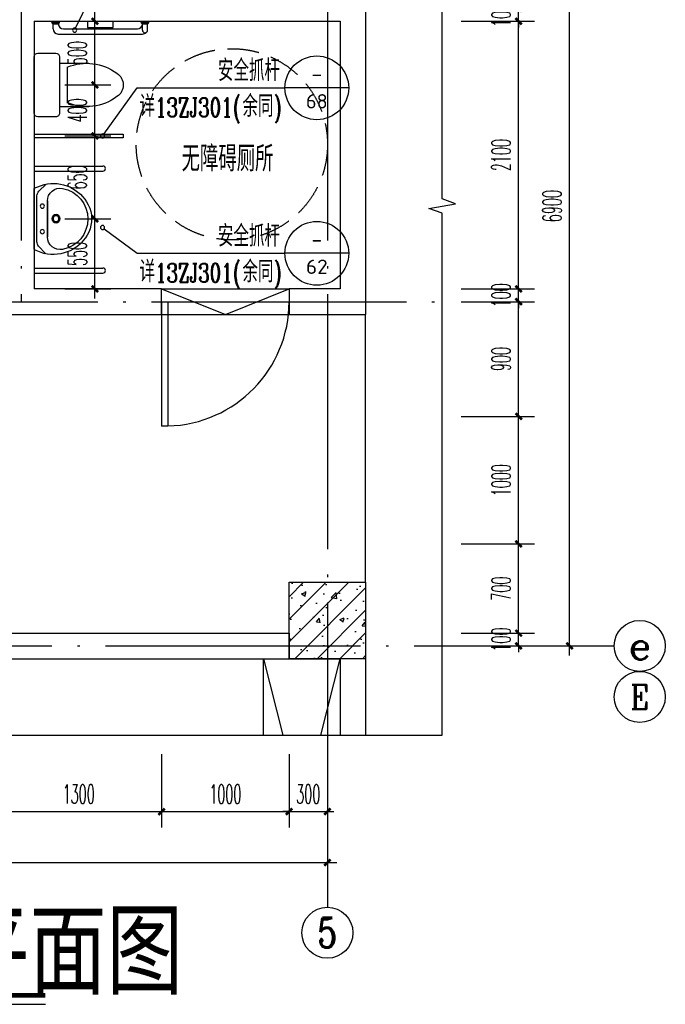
# Model space of a CAD drawing. Extents: x 1779708 to 7299578, y -1121471 to 88434.
# Tile 756 of 1056: x 6270800 to 6275862, y -958477 to -950754. Entities that reach past the tile are written whole.
import ezdxf
from ezdxf.enums import TextEntityAlignment as Align

# ---------------------------------------------------------------- set-up
doc = ezdxf.new("R2010")
doc.units = 0
doc.header["$LTSCALE"] = 1000
doc.header["$MEASUREMENT"] = 0
doc.linetypes.add('DASH', pattern=[0.35, 0.25, -0.1])
doc.linetypes.add('DOTE', pattern=[2.42, 2, -0.2, 0.02, -0.2])
doc.layers.get('0').update_dxf_attribs({"linetype": 'CONTINUOUS'})
doc.layers.get('Defpoints').update_dxf_attribs({"linetype": 'CONTINUOUS'})
for name, color, linetype in [('AXIS', 3, 'CONTINUOUS'), ('AXIS_TEXT', 7, 'CONTINUOUS'), ('DIM_IDEN', 3, 'CONTINUOUS'), ('DIM_SYMB', 3, 'CONTINUOUS'), ('DOTE', 1, 'DOTE'), ('PUB_DIM', 3, 'CONTINUOUS'), ('PUB_TEXT', 7, 'CONTINUOUS'), ('SPACE', 7, 'CONTINUOUS'), ('STAIR', 2, 'CONTINUOUS'), ('WALL', 255, 'CONTINUOUS'), ('WINDOW', 2, 'CONTINUOUS'), ('填充细线', 8, 'CONTINUOUS'), ('栏杆', 6, 'CONTINUOUS'), ('洁具', 254, 'CONTINUOUS')]:
    doc.layers.add(name, color=color, linetype=linetype)
doc.layers.add('面积框线', color=40, linetype='CONTINUOUS', plot=False)
doc.styles.add('-仿宋_GB2312', font='txt', dxfattribs={"width": 0.8})
doc.styles.add('_TCH_AXIS', font='COMPLEX', dxfattribs={"bigfont": 'GBCBIG'})
doc.styles.add('_TCH_DIM_T3', font='SIMPLEX.shx', dxfattribs={"width": 0.494118, "bigfont": 'GBCBIG.shx'})
doc.styles.add('_TCH_LABEL', font='COMPLEX', dxfattribs={"bigfont": 'GBCBIG'})
doc.styles.add('_TCH_SPACE', font='SIMPLEX', dxfattribs={"height": 5, "bigfont": 'GBCBIG'})
doc.styles.add('COMPLEX', font='COMPLEX')
doc.styles.add('dim_font', font='SIMPLEX.shx', dxfattribs={"width": 0.8})
doc.styles.get("Standard").update_dxf_attribs({"font": 'GBENOR', "bigfont": 'GBCBIG'})
doc.dimstyles.new('_TCH_ARCH&&50', dxfattribs={"dimtxt": 148.75, "dimasz": 50, "dimexe": 125, "dimexo": 150, "dimgap": 63.125, "dimtad": 1, "dimdec": 0, "dimzin": 0, "dimdsep": 46, "dimtxsty": '_TCH_DIM_T3', "dimblk": 'ARCHTICK', "dimcen": 0.09, "dimdle": 75, "dimclrt": 7, "dimazin": 2, "dimtfac": 1, "dimtdec": 0, "dimtix": 1, "dimtmove": 2, "dimatfit": 3, "dimfxl": 250, "dimtolj": 1, "dimtzin": 0, "dimarcsym": 0})

# ---------------------------------------------------------------- blocks, each defined once
blk = doc.blocks.new('A$C30F562EC')
at = {"layer": '洁具'}
for p, q in [((470, 699.3), (30, 699.3)), ((0, 669.3), (0, 529.3)), ((500, 529.3), (500, 669.3)), ((30, 499.3), (470, 499.3)), ((80.2, 498.9), (80.2, 268.9)), ((419.7, 498.9), (419.7, 268.9)), ((110.2, 438.9), (389.7, 438.9))]:
    blk.add_line(p, q, dxfattribs=at)
for centre, radius, start, end in [((30, 669.3), 30, 90, 180), ((470, 669.3), 30, 0, 90), ((30, 529.3), 30, 180, 270), ((470, 529.3), 30, 270, 0), ((477.4, 286.5), 397.5, 157.45048, 216.63814), ((22.6, 286.5), 397.5, 323.36186, 22.54952), ((250, 109.8), 109.8, 213.45086, 326.54914)]:
    blk.add_arc(centre, radius, start, end, dxfattribs=at)
at = {"layer": '洁具', "style": 'dim_font', "oblique": -180, "text_generation_flag": 4, "width": 0.8, "flags": 9}
for tag in ['YSIZE', 'XSIZE']:
    blk.add_attdef(tag, (250, 699.3), '', height=0.5, dxfattribs=at)
blk = doc.blocks.new('A$C79393695')
at = {"layer": '洁具'}
for p, q in [((60.7, 421.1), (3.9, 363.4)), ((37, 458.5), (7.6, 380)), ((37, 458.5), (517.7, 458.5)), ((514.9, 458.5), (38.1, 458.5)), ((456.3, 436), (96.3, 436)), ((490.5, 422.5), (548.6, 368)), ((517.7, 458.5), (547.2, 380)), ((418.1, 353.3), (136.2, 353.3)), ((136.2, 353.3), (418.1, 353.3))]:
    blk.add_line(p, q, dxfattribs=at)
for centre, radius in [((176.5, 393.5), 16.3), ((376.5, 393.5), 16.3), ((275, 286.1), 31.6), ((275, 286.1), 23)]:
    blk.add_circle(centre, radius, dxfattribs=at)
for centre, radius, start, end in [((96.3, 386), 50, 90, 135.43928), ((456.3, 386), 50, 46.81904, 90), ((305.8, 306.6), 307.1, 166.17513, 242.93609), ((136.2, 253.3), 100, 90, 190.56023), ((248.9, 306.6), 307.1, 295.27037, 13.82487), ((418.1, 253.3), 100, 349.43977, 90), ((277.2, 279.6), 243.4, 190.56023, 349.43977), ((277.5, 257.1), 250.2, 243.53718, 294.19289), ((248.9, 306.6), 307.1, 273.40642, 273.41101)]:
    blk.add_arc(centre, radius, start, end, dxfattribs=at)
at = {"layer": '洁具', "oblique": -180, "text_generation_flag": 4, "width": 0.8, "flags": 9}
for tag in ['YSIZE', 'XSIZE']:
    blk.add_attdef(tag, (277.4, 458.5), '', height=0.5, rotation=180, dxfattribs=at)
blk = doc.blocks.new('A$C6B7A7B2D')
at = {"layer": '洁具'}
for p, q in [((0, 0.2), (0, 540.2)), ((40, 0.2), (40, 540.2)), ((799.9, 0.2), (799.9, 540.2)), ((839.9, 0.2), (839.9, 540.2))]:
    blk.add_line(p, q, dxfattribs=at)
for centre in [(20, 540.2), (819.9, 540.2)]:
    blk.add_arc(centre, 20, 0, 180, dxfattribs=at)
at = {"layer": '洁具', "xscale": -1, "rotation": 180}
blk.add_blockref('A$C79393695', (137.5, 458.5), dxfattribs=at)
blk = doc.blocks.new('A$C24443E44')
at = {"layer": '洁具'}
for p, q in [((0, 710), (0, 50)), ((40, 750), (80, 750)), ((40, 670), (40, 90)), ((30, 50), (80, 50)), ((30, 10), (80, 10))]:
    blk.add_line(p, q, dxfattribs=at)
for points in [[(80, 750), (80, 710)], [(100, 760), (90, 760), (90, 700), (100, 700)], [(100, 480), (50, 480), (50, 280), (100, 280)], [(80, 50), (80, 10)], [(100, 60), (90, 60), (90, 0), (100, 0)]]:
    blk.add_lwpolyline(points, dxfattribs=at)
for centre, radius, start, end in [((40, 710), 40, 90, 180), ((80, 670), 40, 90, 180), ((80, 90), 40, 180, 270), ((40, 50), 40, 180, 225.30052), ((30, 30), 20, 90, 270)]:
    blk.add_arc(centre, radius, start, end, dxfattribs=at)
for points in [[(80, 750), (83.2, 755.9), (90, 760)], [(80, 710), (83.2, 704.1), (90, 700)], [(80, 50), (83.2, 55.9), (90, 60)], [(80, 10), (83.2, 4.1), (90, 0)]]:
    blk.add_spline(points, degree=3, dxfattribs=at)
blk = doc.blocks.new('_ArchTick')
at = {"color": 0, "linetype": 'ByBlock', "const_width": 0.4}
blk.add_lwpolyline([(-0.5, -0.5), (0.5, 0.5)], dxfattribs=at)
blk = doc.blocks.new('*D2262')
at = {"layer": 'Defpoints', "color": 0, "transparency": 16777216}
for p in [(6274112.5, -950666), (6274712.5, -950666), (6274112.5, -950766)]:
    blk.add_point(p, dxfattribs=at)
at = {"layer": 'PUB_DIM', "color": 0, "lineweight": -2, "transparency": 16777216}
for p, q in [((6274262.5, -950666), (6274837.5, -950666)), ((6274712.5, -950666), (6274712.5, -950616)), ((6274712.5, -950766), (6274712.5, -950666)), ((6274262.5, -950766), (6274837.5, -950766)), ((6274712.5, -950766), (6274712.5, -950816))]:
    blk.add_line(p, q, dxfattribs=at)
at = {"layer": 'PUB_DIM', "color": 0, "lineweight": -2, "transparency": 16777216, "xscale": 50, "yscale": 50, "zscale": 50}
for p, rotation in [((6274712.5, -950666), 270), ((6274712.5, -950766), 90)]:
    blk.add_blockref('_ArchTick', p, dxfattribs=dict(at, rotation=rotation))
at = {"layer": 'PUB_DIM', "color": 7, "transparency": 16777216, "insert": (6274575, -950716), "char_height": 148.75, "attachment_point": 5, "rotation": 90, "style": '_TCH_DIM_T3'}
blk.add_mtext('\\A1;100', dxfattribs=at)
blk = doc.blocks.new('*D2263')
at = {"layer": 'Defpoints', "color": 0, "transparency": 16777216}
for p in [(6274112.5, -950766), (6274712.5, -950766), (6274112.5, -952866)]:
    blk.add_point(p, dxfattribs=at)
at = {"layer": 'PUB_DIM', "color": 0, "lineweight": -2, "transparency": 16777216}
for p, q in [((6274712.5, -952941), (6274712.5, -950691)), ((6274262.5, -950766), (6274837.5, -950766)), ((6274262.5, -952866), (6274837.5, -952866))]:
    blk.add_line(p, q, dxfattribs=at)
at = {"layer": 'PUB_DIM', "color": 0, "lineweight": -2, "transparency": 16777216, "xscale": 50, "yscale": 50, "zscale": 50}
for p, rotation in [((6274712.5, -950766), 90), ((6274712.5, -952866), 270)]:
    blk.add_blockref('_ArchTick', p, dxfattribs=dict(at, rotation=rotation))
at = {"layer": 'PUB_DIM', "color": 7, "transparency": 16777216, "insert": (6274575, -951816), "char_height": 148.75, "attachment_point": 5, "rotation": 90, "style": '_TCH_DIM_T3'}
blk.add_mtext('\\A1;2100', dxfattribs=at)
blk = doc.blocks.new('*D2264')
at = {"layer": 'Defpoints', "color": 0, "transparency": 16777216}
for p in [(6274112.5, -952866), (6274712.5, -952866), (6274112.5, -952966)]:
    blk.add_point(p, dxfattribs=at)
at = {"layer": 'PUB_DIM', "color": 0, "lineweight": -2, "transparency": 16777216}
for p, q in [((6274712.5, -952866), (6274712.5, -952816)), ((6274262.5, -952866), (6274837.5, -952866)), ((6274712.5, -952966), (6274712.5, -952866)), ((6274262.5, -952966), (6274837.5, -952966)), ((6274712.5, -952966), (6274712.5, -953016))]:
    blk.add_line(p, q, dxfattribs=at)
at = {"layer": 'PUB_DIM', "color": 0, "lineweight": -2, "transparency": 16777216, "xscale": 50, "yscale": 50, "zscale": 50}
for p, rotation in [((6274712.5, -952866), 270), ((6274712.5, -952966), 90)]:
    blk.add_blockref('_ArchTick', p, dxfattribs=dict(at, rotation=rotation))
at = {"layer": 'PUB_DIM', "color": 7, "transparency": 16777216, "insert": (6274575, -952916), "char_height": 148.75, "attachment_point": 5, "rotation": 90, "style": '_TCH_DIM_T3'}
blk.add_mtext('\\A1;100', dxfattribs=at)
blk = doc.blocks.new('*D2265')
at = {"layer": 'Defpoints', "color": 0, "transparency": 16777216}
for p in [(6274112.5, -952966), (6274712.5, -952966), (6274112.5, -953866)]:
    blk.add_point(p, dxfattribs=at)
at = {"layer": 'PUB_DIM', "color": 0, "lineweight": -2, "transparency": 16777216}
for p, q in [((6274712.5, -953941), (6274712.5, -952891)), ((6274262.5, -952966), (6274837.5, -952966)), ((6274262.5, -953866), (6274837.5, -953866))]:
    blk.add_line(p, q, dxfattribs=at)
at = {"layer": 'PUB_DIM', "color": 0, "lineweight": -2, "transparency": 16777216, "xscale": 50, "yscale": 50, "zscale": 50}
for p, rotation in [((6274712.5, -952966), 90), ((6274712.5, -953866), 270)]:
    blk.add_blockref('_ArchTick', p, dxfattribs=dict(at, rotation=rotation))
at = {"layer": 'PUB_DIM', "color": 7, "transparency": 16777216, "insert": (6274575, -953416), "char_height": 148.75, "attachment_point": 5, "rotation": 90, "style": '_TCH_DIM_T3'}
blk.add_mtext('\\A1;900', dxfattribs=at)
blk = doc.blocks.new('*D2266')
at = {"layer": 'Defpoints', "color": 0, "transparency": 16777216}
for p in [(6274112.5, -953866), (6274712.5, -953866), (6274112.5, -954866)]:
    blk.add_point(p, dxfattribs=at)
at = {"layer": 'PUB_DIM', "color": 0, "lineweight": -2, "transparency": 16777216}
for p, q in [((6274712.5, -954941), (6274712.5, -953791)), ((6274262.5, -953866), (6274837.5, -953866)), ((6274262.5, -954866), (6274837.5, -954866))]:
    blk.add_line(p, q, dxfattribs=at)
at = {"layer": 'PUB_DIM', "color": 0, "lineweight": -2, "transparency": 16777216, "xscale": 50, "yscale": 50, "zscale": 50}
for p, rotation in [((6274712.5, -953866), 90), ((6274712.5, -954866), 270)]:
    blk.add_blockref('_ArchTick', p, dxfattribs=dict(at, rotation=rotation))
at = {"layer": 'PUB_DIM', "color": 7, "transparency": 16777216, "insert": (6274575, -954366), "char_height": 148.75, "attachment_point": 5, "rotation": 90, "style": '_TCH_DIM_T3'}
blk.add_mtext('\\A1;1000', dxfattribs=at)
blk = doc.blocks.new('*D2267')
at = {"layer": 'Defpoints', "color": 0, "transparency": 16777216}
for p in [(6274112.5, -954866), (6274712.5, -954866), (6274112.5, -955566)]:
    blk.add_point(p, dxfattribs=at)
at = {"layer": 'PUB_DIM', "color": 0, "lineweight": -2, "transparency": 16777216}
for p, q in [((6274712.5, -955641), (6274712.5, -954791)), ((6274262.5, -954866), (6274837.5, -954866)), ((6274262.5, -955566), (6274837.5, -955566))]:
    blk.add_line(p, q, dxfattribs=at)
at = {"layer": 'PUB_DIM', "color": 0, "lineweight": -2, "transparency": 16777216, "xscale": 50, "yscale": 50, "zscale": 50}
for p, rotation in [((6274712.5, -954866), 90), ((6274712.5, -955566), 270)]:
    blk.add_blockref('_ArchTick', p, dxfattribs=dict(at, rotation=rotation))
at = {"layer": 'PUB_DIM', "color": 7, "transparency": 16777216, "insert": (6274575, -955216), "char_height": 148.75, "attachment_point": 5, "rotation": 90, "style": '_TCH_DIM_T3'}
blk.add_mtext('\\A1;700', dxfattribs=at)
blk = doc.blocks.new('*D2268')
at = {"layer": 'Defpoints', "color": 0, "transparency": 16777216}
for p in [(6274112.5, -955566), (6274712.5, -955566), (6274112.5, -955666)]:
    blk.add_point(p, dxfattribs=at)
at = {"layer": 'PUB_DIM', "color": 0, "lineweight": -2, "transparency": 16777216}
for p, q in [((6274712.5, -955566), (6274712.5, -955516)), ((6274262.5, -955566), (6274837.5, -955566)), ((6274712.5, -955666), (6274712.5, -955566)), ((6274262.5, -955666), (6274837.5, -955666)), ((6274712.5, -955666), (6274712.5, -955716))]:
    blk.add_line(p, q, dxfattribs=at)
at = {"layer": 'PUB_DIM', "color": 0, "lineweight": -2, "transparency": 16777216, "xscale": 50, "yscale": 50, "zscale": 50}
for p, rotation in [((6274712.5, -955566), 270), ((6274712.5, -955666), 90)]:
    blk.add_blockref('_ArchTick', p, dxfattribs=dict(at, rotation=rotation))
at = {"layer": 'PUB_DIM', "color": 7, "transparency": 16777216, "insert": (6274575, -955616), "char_height": 148.75, "attachment_point": 5, "rotation": 90, "style": '_TCH_DIM_T3'}
blk.add_mtext('\\A1;100', dxfattribs=at)
blk = doc.blocks.new('*D2269')
at = {"layer": 'Defpoints', "color": 0, "transparency": 16777216}
for p in [(6274511.5, -948766), (6275112.5, -948766), (6274511.5, -955666)]:
    blk.add_point(p, dxfattribs=at)
at = {"layer": 'PUB_DIM', "color": 0, "lineweight": -2, "transparency": 16777216}
for p, q in [((6275112.5, -955741), (6275112.5, -948691)), ((6274661.5, -948766), (6275237.5, -948766)), ((6274661.5, -955666), (6275237.5, -955666))]:
    blk.add_line(p, q, dxfattribs=at)
at = {"layer": 'PUB_DIM', "color": 0, "lineweight": -2, "transparency": 16777216, "xscale": 50, "yscale": 50, "zscale": 50}
for p, rotation in [((6275112.5, -948766), 90), ((6275112.5, -955666), 270)]:
    blk.add_blockref('_ArchTick', p, dxfattribs=dict(at, rotation=rotation))
at = {"layer": 'PUB_DIM', "color": 7, "transparency": 16777216, "insert": (6274975, -952216), "char_height": 148.75, "attachment_point": 5, "rotation": 90, "style": '_TCH_DIM_T3'}
blk.add_mtext('\\A1;6900', dxfattribs=at)
blk = doc.blocks.new('_AXISO')
blk.add_circle((0, 0), 0.5)
at = {"layer": 'AXIS_TEXT', "style": 'COMPLEX', "width": 1.041667}
blk.add_attdef('A', text='', height=0.56, dxfattribs=at).set_placement((-0.25, -0.28), (0.25, -0.28), align=Align.FIT)
blk = doc.blocks.new('*D2365')
at = {"layer": 'Defpoints', "color": 0, "transparency": 16777216}
for p in [(6270612.5, -956366), (6271912.5, -956366), (6271912.5, -956966)]:
    blk.add_point(p, dxfattribs=at)
at = {"layer": 'PUB_DIM', "color": 0, "lineweight": -2, "transparency": 16777216}
for p, q in [((6270612.5, -956516), (6270612.5, -957091)), ((6271912.5, -956516), (6271912.5, -957091)), ((6270537.5, -956966), (6271987.5, -956966))]:
    blk.add_line(p, q, dxfattribs=at)
at = {"layer": 'PUB_DIM', "color": 0, "lineweight": -2, "transparency": 16777216, "xscale": 50, "yscale": 50, "zscale": 50, "rotation": 180}
blk.add_blockref('_ArchTick', (6270612.5, -956966), dxfattribs=at)
at = {"layer": 'PUB_DIM', "color": 0, "lineweight": -2, "transparency": 16777216, "xscale": 50, "yscale": 50, "zscale": 50}
blk.add_blockref('_ArchTick', (6271912.5, -956966), dxfattribs=at)
at = {"layer": 'PUB_DIM', "color": 7, "transparency": 16777216, "insert": (6271262.5, -956828.5), "char_height": 148.75, "attachment_point": 5, "style": '_TCH_DIM_T3'}
blk.add_mtext('\\A1;1300', dxfattribs=at)
blk = doc.blocks.new('*D2366')
at = {"layer": 'Defpoints', "color": 0, "transparency": 16777216}
for p in [(6271912.5, -956366), (6272912.5, -956366), (6272912.5, -956966)]:
    blk.add_point(p, dxfattribs=at)
at = {"layer": 'PUB_DIM', "color": 0, "lineweight": -2, "transparency": 16777216}
for p, q in [((6271912.5, -956516), (6271912.5, -957091)), ((6272912.5, -956516), (6272912.5, -957091)), ((6271837.5, -956966), (6272987.5, -956966))]:
    blk.add_line(p, q, dxfattribs=at)
at = {"layer": 'PUB_DIM', "color": 0, "lineweight": -2, "transparency": 16777216, "xscale": 50, "yscale": 50, "zscale": 50, "rotation": 180}
blk.add_blockref('_ArchTick', (6271912.5, -956966), dxfattribs=at)
at = {"layer": 'PUB_DIM', "color": 0, "lineweight": -2, "transparency": 16777216, "xscale": 50, "yscale": 50, "zscale": 50}
blk.add_blockref('_ArchTick', (6272912.5, -956966), dxfattribs=at)
at = {"layer": 'PUB_DIM', "color": 7, "transparency": 16777216, "insert": (6272412.5, -956828.5), "char_height": 148.75, "attachment_point": 5, "style": '_TCH_DIM_T3'}
blk.add_mtext('\\A1;1000', dxfattribs=at)
blk = doc.blocks.new('*D2367')
at = {"layer": 'Defpoints', "color": 0, "transparency": 16777216}
for p in [(6272912.5, -956366), (6273212.5, -956366), (6273212.5, -956966)]:
    blk.add_point(p, dxfattribs=at)
at = {"layer": 'PUB_DIM', "color": 0, "lineweight": -2, "transparency": 16777216}
for p, q in [((6272912.5, -956516), (6272912.5, -957091)), ((6273212.5, -956516), (6273212.5, -957091)), ((6272912.5, -956966), (6272862.5, -956966)), ((6272912.5, -956966), (6273212.5, -956966)), ((6273212.5, -956966), (6273262.5, -956966))]:
    blk.add_line(p, q, dxfattribs=at)
at = {"layer": 'PUB_DIM', "color": 0, "lineweight": -2, "transparency": 16777216, "xscale": 50, "yscale": 50, "zscale": 50}
blk.add_blockref('_ArchTick', (6272912.5, -956966), dxfattribs=at)
at = {"layer": 'PUB_DIM', "color": 0, "lineweight": -2, "transparency": 16777216, "xscale": 50, "yscale": 50, "zscale": 50, "rotation": 180}
blk.add_blockref('_ArchTick', (6273212.5, -956966), dxfattribs=at)
at = {"layer": 'PUB_DIM', "color": 7, "transparency": 16777216, "insert": (6273062.5, -956828.5), "char_height": 148.75, "attachment_point": 5, "style": '_TCH_DIM_T3'}
blk.add_mtext('\\A1;300', dxfattribs=at)
blk = doc.blocks.new('*D2368')
at = {"layer": 'Defpoints', "color": 0, "transparency": 16777216}
for p in [(6264812.5, -956765.1), (6273212.5, -956765.1), (6273212.5, -957366)]:
    blk.add_point(p, dxfattribs=at)
at = {"layer": 'PUB_DIM', "color": 0, "lineweight": -2, "transparency": 16777216}
for p, q in [((6264812.5, -956915.1), (6264812.5, -957491)), ((6273212.5, -956915.1), (6273212.5, -957491)), ((6264737.5, -957366), (6273287.5, -957366))]:
    blk.add_line(p, q, dxfattribs=at)
at = {"layer": 'PUB_DIM', "color": 0, "lineweight": -2, "transparency": 16777216, "xscale": 50, "yscale": 50, "zscale": 50, "rotation": 180}
blk.add_blockref('_ArchTick', (6264812.5, -957366), dxfattribs=at)
at = {"layer": 'PUB_DIM', "color": 0, "lineweight": -2, "transparency": 16777216, "xscale": 50, "yscale": 50, "zscale": 50}
blk.add_blockref('_ArchTick', (6273212.5, -957366), dxfattribs=at)
at = {"layer": 'PUB_DIM', "color": 7, "transparency": 16777216, "insert": (6269012.5, -957228.5), "char_height": 148.75, "attachment_point": 5, "style": '_TCH_DIM_T3'}
blk.add_mtext('\\A1;8400', dxfattribs=at)
blk = doc.blocks.new('*D2465')
at = {"layer": 'Defpoints', "color": 0, "transparency": 16777216}
for p in [(6271004.6, -950766), (6271389.5, -950766), (6271004.6, -951265.8)]:
    blk.add_point(p, dxfattribs=at)
at = {"layer": 'PUB_DIM', "color": 0, "lineweight": -2, "transparency": 16777216}
for p, q in [((6271389.5, -951340.8), (6271389.5, -950691)), ((6271154.6, -950766), (6271514.5, -950766)), ((6271154.6, -951265.8), (6271514.5, -951265.8))]:
    blk.add_line(p, q, dxfattribs=at)
at = {"layer": 'PUB_DIM', "color": 0, "lineweight": -2, "transparency": 16777216, "xscale": 50, "yscale": 50, "zscale": 50}
for p, rotation in [((6271389.5, -950766), 90), ((6271389.5, -951265.8), 270)]:
    blk.add_blockref('_ArchTick', p, dxfattribs=dict(at, rotation=rotation))
at = {"layer": 'PUB_DIM', "color": 7, "transparency": 16777216, "insert": (6271252, -951015.9), "char_height": 148.75, "attachment_point": 5, "rotation": 90, "style": '_TCH_DIM_T3'}
blk.add_mtext('\\A1;500', dxfattribs=at)
blk = doc.blocks.new('*D2466')
at = {"layer": 'Defpoints', "color": 0, "transparency": 16777216}
for p in [(6271004.6, -951265.8), (6271389.5, -951265.8), (6271004.6, -951665.8)]:
    blk.add_point(p, dxfattribs=at)
at = {"layer": 'PUB_DIM', "color": 0, "lineweight": -2, "transparency": 16777216}
for p, q in [((6271389.5, -951740.8), (6271389.5, -951190.8)), ((6271154.6, -951265.8), (6271514.5, -951265.8)), ((6271154.6, -951665.8), (6271514.5, -951665.8))]:
    blk.add_line(p, q, dxfattribs=at)
at = {"layer": 'PUB_DIM', "color": 0, "lineweight": -2, "transparency": 16777216, "xscale": 50, "yscale": 50, "zscale": 50}
for p, rotation in [((6271389.5, -951265.8), 90), ((6271389.5, -951665.8), 270)]:
    blk.add_blockref('_ArchTick', p, dxfattribs=dict(at, rotation=rotation))
at = {"layer": 'PUB_DIM', "color": 7, "transparency": 16777216, "insert": (6271252, -951465.8), "char_height": 148.75, "attachment_point": 5, "rotation": 90, "style": '_TCH_DIM_T3'}
blk.add_mtext('\\A1;400', dxfattribs=at)
blk = doc.blocks.new('*D2467')
at = {"layer": 'Defpoints', "color": 0, "transparency": 16777216}
for p in [(6271004.6, -951665.8), (6271389.5, -951665.8), (6271004.6, -952315.7)]:
    blk.add_point(p, dxfattribs=at)
at = {"layer": 'PUB_DIM', "color": 0, "lineweight": -2, "transparency": 16777216}
for p, q in [((6271389.5, -952390.7), (6271389.5, -951590.8)), ((6271154.6, -951665.8), (6271514.5, -951665.8)), ((6271154.6, -952315.7), (6271514.5, -952315.7))]:
    blk.add_line(p, q, dxfattribs=at)
at = {"layer": 'PUB_DIM', "color": 0, "lineweight": -2, "transparency": 16777216, "xscale": 50, "yscale": 50, "zscale": 50}
for p, rotation in [((6271389.5, -951665.8), 90), ((6271389.5, -952315.7), 270)]:
    blk.add_blockref('_ArchTick', p, dxfattribs=dict(at, rotation=rotation))
at = {"layer": 'PUB_DIM', "color": 7, "transparency": 16777216, "insert": (6271252, -951990.7), "char_height": 148.75, "attachment_point": 5, "rotation": 90, "style": '_TCH_DIM_T3'}
blk.add_mtext('\\A1;650', dxfattribs=at)
blk = doc.blocks.new('*D2468')
at = {"layer": 'Defpoints', "color": 0, "transparency": 16777216}
for p in [(6271004.6, -952315.7), (6271389.5, -952315.7), (6271004.6, -952866)]:
    blk.add_point(p, dxfattribs=at)
at = {"layer": 'PUB_DIM', "color": 0, "lineweight": -2, "transparency": 16777216}
for p, q in [((6271389.5, -952941), (6271389.5, -952240.7)), ((6271154.6, -952315.7), (6271514.5, -952315.7)), ((6271154.6, -952866), (6271514.5, -952866))]:
    blk.add_line(p, q, dxfattribs=at)
at = {"layer": 'PUB_DIM', "color": 0, "lineweight": -2, "transparency": 16777216, "xscale": 50, "yscale": 50, "zscale": 50}
for p, rotation in [((6271389.5, -952315.7), 90), ((6271389.5, -952866), 270)]:
    blk.add_blockref('_ArchTick', p, dxfattribs=dict(at, rotation=rotation))
at = {"layer": 'PUB_DIM', "color": 7, "transparency": 16777216, "insert": (6271252, -952590.9), "char_height": 148.75, "attachment_point": 5, "rotation": 90, "style": '_TCH_DIM_T3'}
blk.add_mtext('\\A1;550', dxfattribs=at)

msp = doc.modelspace()

# ---------------------------------------------------------------- hatches: boundary and pattern name
at = {"layer": '填充细线'}
h = msp.add_hatch(dxfattribs=at)
h.set_pattern_fill('钢筋混凝土', color=256, scale=50, style=0)
h.set_pattern_definition([(45, (-16823.91, 7e-09), (-88.3883476, 88.3883476), []), (50, (-16823.9, 7e-09), (358.630091, -31.376067), [37.5, -412.5]), (355, (-16823.9, 7e-09), (-69.375667, 376.096067), [30, -330]), (100.4514, (-16794.03, -2.6), (289.25469, 344.719771), [31.870095, -350.571056]), (46.1842, (-16823.9, 100), (533.620524, -82.759507), [56.25, -618.75]), (96.6356, (-16779.44, 93.1), (467.331353, 487.058935), [47.805144, -525.8565]), (351.1842, (-16823.9, 100), (467.330973, 487.0593), [45, -495]), (21, (-16773.9, 75), (298.453526, -201.309445), [37.5, -412.5]), (326, (-16773.9, 75), (121.657666, 362.575023), [30, -330]), (71.4514, (-16749.04, 58.22), (420.111314, 161.265248), [31.870095, -350.571056]), (37.5, (-16823.91, 7e-09), (6.0799277, 166.446927), [0, -326, 0, -335, 0, -331.25]), (7.5, (-16823.91, 7e-09), (131.5347687, 197.205856), [0, -191, 0, -318.5, 0, -126.25]), (327.5, (-16935.41, 7e-09), (266.911218, -11.277436), [0, -125, 0, -390, 0, -517.5]), (317.5, (-16985.41, 7e-09), (291.593085, 50.052491), [0, -162.5, 0, -259, 0, -367.5])])
h.paths.add_polyline_path([(6272912.5, -955166), (6273512.5, -955166), (6273512.5, -955766), (6272912.5, -955766)])

# ---------------------------------------------------------------- linework, layer by layer
at = {"layer": 'AXIS'}
for p, q in [((6274112.5, -955666), (6275462.5, -955666)), ((6273212.5, -956366), (6273212.5, -957716))]:
    msp.add_line(p, q, dxfattribs=at)
msp.add_circle((6275662.5, -956066), 200, dxfattribs=at)
at = {"layer": 'DIM_IDEN'}
for p, q in [((6271238.4, -950820.4), (6271502.5, -950266.3)), ((6271458.9, -951652.9), (6271720.5, -951288.4)), ((6271720.5, -951288.4), (6272879.9, -951288.4)), ((6273379.9, -951288.4), (6272879.9, -951288.4)), ((6271462.4, -952393.5), (6271720.5, -952586.4)), ((6271720.5, -952586.4), (6272879.9, -952586.4)), ((6273379.9, -952586.4), (6272879.9, -952586.4))]:
    msp.add_line(p, q, dxfattribs=at)
for points in [[(6271247.7, -950835.2, 1), (6271214.9, -950835.2, 1)], [(6271465.7, -951666.2, 1), (6271432.9, -951666.2, 1)], [(6271465.7, -952383.7, 1), (6271432.9, -952383.7, 1)]]:
    msp.add_lwpolyline(points, format="xyb", close=True, dxfattribs=at)
for centre in [(6273129.9, -951288.4), (6273129.9, -952586.4)]:
    msp.add_circle(centre, 250, dxfattribs=at)
at = {"layer": 'DIM_SYMB'}
for points in [[(6274112.5, -956366), (6274112.5, -952272.3), (6274007.5, -952234.1), (6274217.5, -952197), (6274112.5, -952159.8), (6274112.5, -948066)], [(6264212.5, -956366), (6269106.2, -956366), (6269144.4, -956261), (6269181.5, -956471), (6269218.7, -956366), (6274112.5, -956366)], [(6266063.3, -958477.2), (6271000.9, -958477.2)]]:
    msp.add_lwpolyline(points, dxfattribs=at)
at = {"layer": 'DIM_SYMB', "const_width": 35}
msp.add_lwpolyline([(6266063.3, -958407.2), (6271000.9, -958407.2)], dxfattribs=at)
at = {"layer": 'DOTE'}
for p, q in [((6270812.2, -948066), (6270812.2, -952966)), ((6273212.5, -948066), (6273212.5, -956366)), ((6269412.5, -952966), (6274112.5, -952966)), ((6264212.5, -955666), (6274112.5, -955666))]:
    msp.add_line(p, q, dxfattribs=at)
at = {"layer": 'WALL'}
for p, q in [((6273512.5, -950666), (6273512.5, -953066)), ((6270912.5, -950766), (6273312.5, -950766)), ((6270912.5, -950766), (6270912.5, -952866)), ((6273312.5, -950766), (6273312.5, -952866)), ((6271912.5, -952866), (6270912.5, -952866)), ((6271912.5, -953066), (6271912.5, -952866)), ((6273312.5, -952866), (6272912.5, -952866)), ((6272912.5, -952866), (6272912.5, -953066)), ((6270612.5, -953066), (6270812.5, -953066)), ((6270812.5, -953066), (6271912.5, -953066)), ((6272912.5, -953066), (6273512.5, -953066)), ((6269512.5, -955566), (6272912.5, -955566)), ((6272912.5, -955566), (6272912.5, -955766)), ((6269412.5, -955766), (6272912.5, -955766)), ((6273312.5, -955766), (6273312.5, -956366)), ((6273512.5, -955766), (6273312.5, -955766)), ((6273512.5, -955766), (6273512.5, -956366))]:
    msp.add_line(p, q, dxfattribs=at)
msp.add_lwpolyline([(6272912.5, -955166), (6273512.5, -955166), (6273512.5, -955766), (6272912.5, -955766)], close=True, dxfattribs=at)
at = {"layer": 'WINDOW'}
for p, q in [((6271912.5, -952866), (6272912.5, -952866)), ((6271912.5, -952966), (6271962.5, -952966)), ((6271912.5, -952966), (6271912.5, -953941)), ((6271962.5, -952966), (6271962.5, -953941)), ((6271912.5, -953066), (6272912.5, -953066)), ((6271962.5, -953941), (6271912.5, -953941))]:
    msp.add_line(p, q, dxfattribs=at)
msp.add_lwpolyline([(6271912.5, -952866), (6272412.5, -953066), (6272912.5, -952866)], dxfattribs=at)
msp.add_arc((6271937.5, -952966), 975, 271.46928, 0, dxfattribs=at)
at = {"layer": '栏杆'}
for p, q in [((6273512.5, -955166), (6273512.5, -953066)), ((6272712.5, -955766), (6272862.5, -956366)), ((6273162.5, -956366), (6273312.5, -955766))]:
    msp.add_line(p, q, dxfattribs=at)
msp.add_lwpolyline([(6272712.5, -956366), (6272712.5, -955766), (6273312.5, -955766), (6273312.5, -956366)], dxfattribs=at)
at = {"layer": '洁具'}
msp.add_lwpolyline([(6270912.5, -951650.8), (6271612.5, -951650.8), (6271612.5, -951680.8), (6270912.5, -951680.8)], dxfattribs=at)
at = {"layer": '洁具', "linetype": 'DASH'}
msp.add_circle((6272463.6, -951731.1), 750, dxfattribs=at)

# ---------------------------------------------------------------- block references
at = {"layer": 'AXIS'}
ref = msp.add_blockref('_AXISO', (6275662.5, -955666), dxfattribs=dict(at, xscale=400, yscale=400, zscale=400))
ref.add_attrib('A', 'e', dxfattribs={"layer": 'AXIS_TEXT', "height": 212.6, "style": '_TCH_AXIS', "width": 1.384615}).set_placement((6275571.4, -955772.3), (6275753.6, -955772.3), align=Align.FIT)
ref = msp.add_blockref('_AXISO', (6273212.5, -957916), dxfattribs=dict(at, xscale=400, yscale=400, zscale=400))
ref.add_attrib('A', '5', dxfattribs={"layer": 'AXIS_TEXT', "height": 233, "style": '_TCH_AXIS'}).set_placement((6273134.8, -958032.5), (6273290.1, -958032.5), align=Align.FIT)
at = {"layer": 'STAIR', "rotation": 270}
msp.add_blockref('A$C6B7A7B2D', (6270912.3, -951901.9), dxfattribs=at)
at = {"layer": '洁具', "extrusion": (0, 0, -1), "zscale": -1, "rotation": 270}
msp.add_blockref('A$C30F562EC', (-6271611.8, -951015.8), dxfattribs=at)
at = {"layer": '面积框线', "rotation": 90}
msp.add_blockref('A$C24443E44', (6271812.3, -950866), dxfattribs=at)

# ---------------------------------------------------------------- texts
at = {"layer": 'AXIS_TEXT', "color": 7, "style": '_TCH_AXIS'}
msp.add_text('E', height=190.9, dxfattribs=at).set_placement((6275589.7, -956161.5), (6275735.2, -956161.5), align=Align.FIT)
at = {"layer": 'PUB_TEXT', "color": 7, "style": '_TCH_LABEL'}
for s, height, p in [('安全抓杆', 168.79, (6272354.5, -951235.9)), ('详', 168.8, (6271738.8, -951515.9)), ('余同', 168.79, (6272546.6, -951515.9)), ('安全抓杆', 168.79, (6272354.5, -952533.9)), ('详', 168.8, (6271738.8, -952813.9)), ('余同', 168.79, (6272546.6, -952813.9))]:
    msp.add_text(s, height=height, dxfattribs=at).set_placement(p)
at = {"layer": 'PUB_TEXT', "color": 7}
for s, height, width, p, p2 in [('-', 130.6, 1.74872, (6273086.8, -951242.2), (6273173, -951242.2)), ('68', 112.15, 1.056763, (6273044.5, -951449.7), (6273215.2, -951449.7)), ('-', 130.6, 1.74872, (6273086.8, -952540.2), (6273173, -952540.2)), ('62', 112.15, 1.065851, (6273044.5, -952747.7), (6273215.2, -952747.7))]:
    msp.add_text(s, height=height, dxfattribs=dict(at, width=width)).set_placement(p, p2, align=Align.FIT)
for s, height, style, width, p in [('13ZJ301(', 148.75, '_TCH_LABEL', 0.705882, (6271861.6, -951515.9)), (')', 148.8, '_TCH_LABEL', 0.705882, (6272792.4, -951515.9)), ('13ZJ301(', 148.75, '_TCH_LABEL', 0.705882, (6271861.6, -952813.9)), (')', 148.8, '_TCH_LABEL', 0.705882, (6272792.4, -952813.9)), ('一、二层卫生间平面图', 578.72, '-仿宋_GB2312', 0.8, (6266063.3, -958337.2))]:
    msp.add_text(s, height=height, dxfattribs=dict(at, style=style, width=width)).set_placement(p)
at = {"layer": 'SPACE', "style": '_TCH_SPACE'}
msp.add_text('无障碍厕所', height=200, dxfattribs=at).set_placement((6272069.4, -951944.3))

# ---------------------------------------------------------------- dimensions: what is measured, and where the dimension line sits
at = {"layer": 'PUB_DIM'}
for p1, p2, distance, picture, middle in [((6274511.5, -955666), (6274511.5, -948766), -601, '*D2269', (6274975, -952216)), ((6274112.5, -950766), (6274112.5, -950666), -600, '*D2262', (6274575, -950716)), ((6271004.6, -951265.8), (6271004.6, -950766), -384.9, '*D2465', (6271252, -951015.9)), ((6274112.5, -952866), (6274112.5, -950766), -600, '*D2263', (6274575, -951816)), ((6271004.6, -951665.8), (6271004.6, -951265.8), -384.9, '*D2466', (6271252, -951465.8)), ((6271004.6, -952315.7), (6271004.6, -951665.8), -384.9, '*D2467', (6271252, -951990.7)), ((6271004.6, -952866), (6271004.6, -952315.7), -384.9, '*D2468', (6271252, -952590.9)), ((6274112.5, -952966), (6274112.5, -952866), -600, '*D2264', (6274575, -952916)), ((6274112.5, -953866), (6274112.5, -952966), -600, '*D2265', (6274575, -953416)), ((6274112.5, -954866), (6274112.5, -953866), -600, '*D2266', (6274575, -954366)), ((6274112.5, -955566), (6274112.5, -954866), -600, '*D2267', (6274575, -955216)), ((6274112.5, -955666), (6274112.5, -955566), -600, '*D2268', (6274575, -955616)), ((6270612.5, -956366), (6271912.5, -956366), -600, '*D2365', (6271262.5, -956828.5)), ((6271912.5, -956366), (6272912.5, -956366), -600, '*D2366', (6272412.5, -956828.5)), ((6272912.5, -956366), (6273212.5, -956366), -600, '*D2367', (6273062.5, -956828.5)), ((6264812.5, -956765.1), (6273212.5, -956765.1), -601, '*D2368', (6269012.5, -957228.5))]:
    dim = msp.add_aligned_dim(p1=p1, p2=p2, distance=distance, dimstyle='_TCH_ARCH&&50', dxfattribs=at)
    dim.commit()
    dim.dimension.update_dxf_attribs({"geometry": picture, "text_midpoint": middle})

doc.saveas('drawing.dxf')
